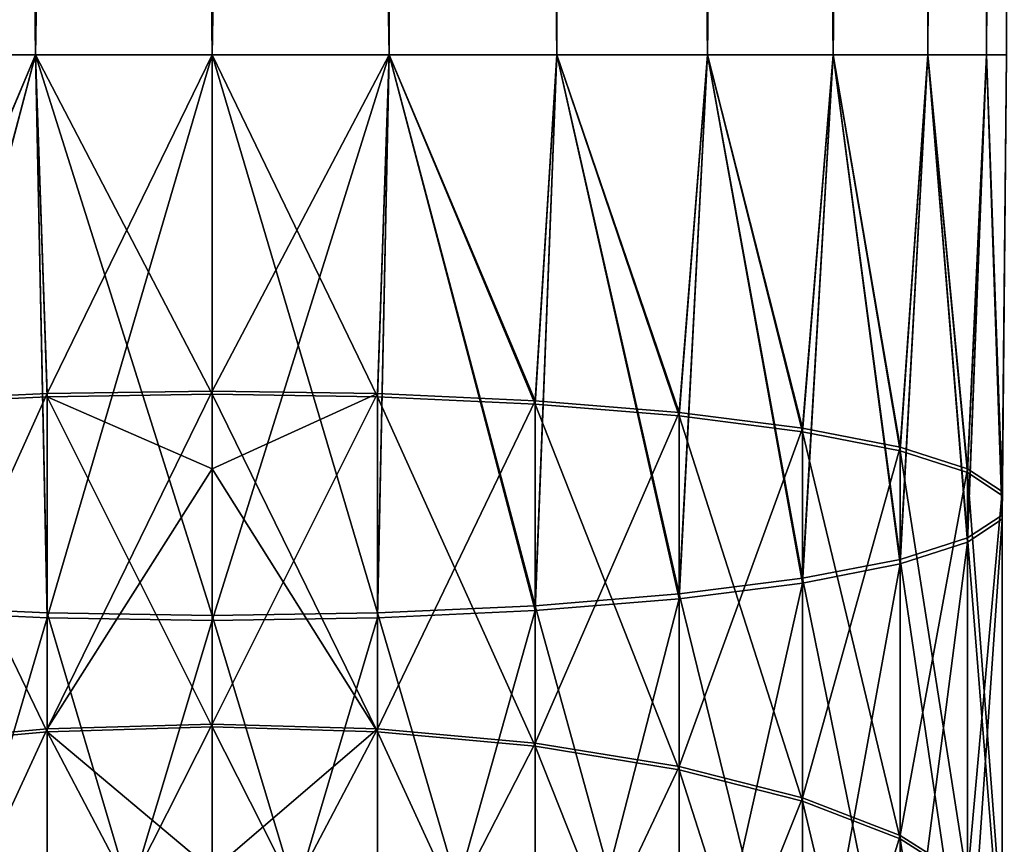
# Model space of a CAD drawing. Header units: inches. Extents: x -4.64 to 4.64, y -1.42 to 0.49.
# Tile 407 of 608: x 3.8489 to 3.922, y -1.1836 to -1.1224. Entities that reach past the tile are written whole.
import ezdxf

# ---------------------------------------------------------------- set-up
doc = ezdxf.new("R2010")
doc.units = ezdxf.units.IN
doc.header["$LTSCALE"] = 65.185185
doc.header["$MEASUREMENT"] = 0
for name, color, linetype in [('74', 7, 'CONTINUOUS'), ('75', 7, 'CONTINUOUS'), ('76', 7, 'CONTINUOUS'), ('77', 7, 'CONTINUOUS'), ('80', 7, 'CONTINUOUS'), ('81', 7, 'CONTINUOUS'), ('83', 7, 'CONTINUOUS'), ('84', 7, 'CONTINUOUS')]:
    doc.layers.add(name, color=color, linetype=linetype)

msp = doc.modelspace()

# ---------------------------------------------------------------- linework, layer by layer
at = {"layer": '74', "color": 7, "linetype": 'CONTINUOUS', "true_color": 0xa2afbf}
for points in [[(3.876341, -0.243, -8.75448), (3.86321, -0.243, -8.753), (3.876339, -1.125, -8.754479), (3.876341, -0.243, -8.75448)], [(3.876339, -1.125, -8.754479), (3.86321, -0.243, -8.753), (3.86321, -1.125, -8.753), (3.876339, -1.125, -8.754479)], [(3.86321, -0.243, -8.871), (3.876341, -0.243, -8.86952), (3.86321, -1.125, -8.871), (3.86321, -0.243, -8.871)], [(3.86321, -1.125, -8.871), (3.876341, -0.243, -8.86952), (3.876339, -1.125, -8.869521), (3.86321, -1.125, -8.871)], [(3.876339, -1.125, -8.869521), (3.876341, -0.243, -8.86952), (3.888809, -1.125, -8.865157), (3.876339, -1.125, -8.869521)], [(3.888809, -1.125, -8.758843), (3.876341, -0.243, -8.75448), (3.876339, -1.125, -8.754479), (3.888809, -1.125, -8.758843)], [(3.876341, -0.243, -8.86952), (3.888811, -0.243, -8.865156), (3.888809, -1.125, -8.865157), (3.876341, -0.243, -8.86952)], [(3.888811, -0.243, -8.758844), (3.876341, -0.243, -8.75448), (3.888809, -1.125, -8.758843), (3.888811, -0.243, -8.758844)], [(3.888809, -1.125, -8.865157), (3.888811, -0.243, -8.865156), (3.899996, -1.125, -8.858128), (3.888809, -1.125, -8.865157)], [(3.899996, -1.125, -8.765872), (3.888811, -0.243, -8.758844), (3.888809, -1.125, -8.758843), (3.899996, -1.125, -8.765872)], [(3.888811, -0.243, -8.865156), (3.899998, -0.243, -8.858127), (3.899996, -1.125, -8.858128), (3.888811, -0.243, -8.865156)], [(3.899998, -0.243, -8.765873), (3.888811, -0.243, -8.758844), (3.899996, -1.125, -8.765872), (3.899998, -0.243, -8.765873)], [(3.899998, -0.243, -8.858127), (3.909337, -0.243, -8.848787), (3.899996, -1.125, -8.858128), (3.899998, -0.243, -8.858127)], [(3.899996, -1.125, -8.858128), (3.909337, -0.243, -8.848787), (3.909338, -1.125, -8.848786), (3.899996, -1.125, -8.858128)], [(3.909338, -1.125, -8.775214), (3.899998, -0.243, -8.765873), (3.899996, -1.125, -8.765872), (3.909338, -1.125, -8.775214)], [(3.909337, -0.243, -8.775213), (3.899998, -0.243, -8.765873), (3.909338, -1.125, -8.775214), (3.909337, -0.243, -8.775213)], [(3.909337, -0.243, -8.848787), (3.916365, -0.243, -8.837603), (3.909338, -1.125, -8.848786), (3.909337, -0.243, -8.848787)], [(3.916365, -0.243, -8.786397), (3.909337, -0.243, -8.775213), (3.909338, -1.125, -8.775214), (3.916365, -0.243, -8.786397)], [(3.909338, -1.125, -8.848786), (3.916365, -0.243, -8.837603), (3.916367, -1.125, -8.837599), (3.909338, -1.125, -8.848786)], [(3.916367, -1.125, -8.786401), (3.916365, -0.243, -8.786397), (3.909338, -1.125, -8.775214), (3.916367, -1.125, -8.786401)], [(3.916365, -0.243, -8.837603), (3.92073, -0.243, -8.825132), (3.916367, -1.125, -8.837599), (3.916365, -0.243, -8.837603)], [(3.92073, -0.243, -8.798868), (3.916365, -0.243, -8.786397), (3.916367, -1.125, -8.786401), (3.92073, -0.243, -8.798868)], [(3.916367, -1.125, -8.837599), (3.92073, -0.243, -8.825132), (3.920731, -1.125, -8.825129), (3.916367, -1.125, -8.837599)], [(3.920731, -1.125, -8.798871), (3.92073, -0.243, -8.798868), (3.916367, -1.125, -8.786401), (3.920731, -1.125, -8.798871)], [(3.92073, -0.243, -8.825132), (3.92221, -0.243, -8.812), (3.920731, -1.125, -8.825129), (3.92073, -0.243, -8.825132)], [(3.92221, -0.243, -8.812), (3.92073, -0.243, -8.798868), (3.92221, -1.125, -8.812), (3.92221, -0.243, -8.812)], [(3.92221, -1.125, -8.812), (3.92073, -0.243, -8.798868), (3.920731, -1.125, -8.798871), (3.92221, -1.125, -8.812)], [(3.920731, -1.125, -8.825129), (3.92221, -0.243, -8.812), (3.92221, -1.125, -8.812), (3.920731, -1.125, -8.825129)]]:
    msp.add_3dface(points, dxfattribs=at)
at = {"layer": '75', "color": 7, "linetype": 'CONTINUOUS', "true_color": 0xa2afbf}
for points in [[(3.850079, -0.243, -8.75448), (3.837609, -0.243, -8.758844), (3.837611, -1.125, -8.758843), (3.850079, -0.243, -8.75448)], [(3.837609, -0.243, -8.865156), (3.850079, -0.243, -8.86952), (3.837611, -1.125, -8.865157), (3.837609, -0.243, -8.865156)], [(3.850081, -1.125, -8.754479), (3.850079, -0.243, -8.75448), (3.837611, -1.125, -8.758843), (3.850081, -1.125, -8.754479)], [(3.837611, -1.125, -8.865157), (3.850079, -0.243, -8.86952), (3.850081, -1.125, -8.869521), (3.837611, -1.125, -8.865157)], [(3.86321, -0.243, -8.753), (3.850079, -0.243, -8.75448), (3.86321, -1.125, -8.753), (3.86321, -0.243, -8.753)], [(3.86321, -1.125, -8.753), (3.850079, -0.243, -8.75448), (3.850081, -1.125, -8.754479), (3.86321, -1.125, -8.753)], [(3.850079, -0.243, -8.86952), (3.86321, -0.243, -8.871), (3.850081, -1.125, -8.869521), (3.850079, -0.243, -8.86952)], [(3.86321, -0.243, -8.871), (3.86321, -1.125, -8.871), (3.850081, -1.125, -8.869521), (3.86321, -0.243, -8.871)]]:
    msp.add_3dface(points, dxfattribs=at)
at = {"layer": '76', "color": 7, "linetype": 'CONTINUOUS', "true_color": 0xa2afbf}
for points in [[(3.86321, -1.125, -8.871), (3.876339, -1.125, -8.869521), (3.86321, -1.166983, -8.867997), (3.86321, -1.125, -8.871)], [(3.86321, -1.166983, -8.867997), (3.876339, -1.125, -8.869521), (3.875477, -1.166799, -8.866721), (3.86321, -1.166983, -8.867997)], [(3.876339, -1.125, -8.754479), (3.86321, -1.125, -8.753), (3.875477, -1.150373, -8.752475), (3.876339, -1.125, -8.754479)], [(3.875477, -1.150373, -8.752475), (3.86321, -1.125, -8.753), (3.86321, -1.15019, -8.751198), (3.875477, -1.150373, -8.752475)], [(3.875477, -1.166799, -8.866721), (3.876339, -1.125, -8.869521), (3.887207, -1.166257, -8.862948), (3.875477, -1.166799, -8.866721)], [(3.887207, -1.150916, -8.756247), (3.876339, -1.125, -8.754479), (3.875477, -1.150373, -8.752475), (3.887207, -1.150916, -8.756247)], [(3.876339, -1.125, -8.869521), (3.888809, -1.125, -8.865157), (3.887207, -1.166257, -8.862948), (3.876339, -1.125, -8.869521)], [(3.888809, -1.125, -8.758843), (3.876339, -1.125, -8.754479), (3.887207, -1.150916, -8.756247), (3.888809, -1.125, -8.758843)], [(3.887207, -1.166257, -8.862948), (3.888809, -1.125, -8.865157), (3.897889, -1.165379, -8.856844), (3.887207, -1.166257, -8.862948)], [(3.897889, -1.151793, -8.762352), (3.888809, -1.125, -8.758843), (3.887207, -1.150916, -8.756247), (3.897889, -1.151793, -8.762352)], [(3.888809, -1.125, -8.865157), (3.899996, -1.125, -8.858128), (3.897889, -1.165379, -8.856844), (3.888809, -1.125, -8.865157)], [(3.899996, -1.125, -8.765872), (3.888809, -1.125, -8.758843), (3.897889, -1.151793, -8.762352), (3.899996, -1.125, -8.765872)], [(3.897889, -1.165379, -8.856844), (3.899996, -1.125, -8.858128), (3.907056, -1.164205, -8.848675), (3.897889, -1.165379, -8.856844)], [(3.907056, -1.152968, -8.770521), (3.899996, -1.125, -8.765872), (3.897889, -1.151793, -8.762352), (3.907056, -1.152968, -8.770521)], [(3.899996, -1.125, -8.858128), (3.909338, -1.125, -8.848786), (3.907056, -1.164205, -8.848675), (3.899996, -1.125, -8.858128)], [(3.909338, -1.125, -8.775214), (3.899996, -1.125, -8.765872), (3.907056, -1.152968, -8.770521), (3.909338, -1.125, -8.775214)], [(3.907056, -1.164205, -8.848675), (3.909338, -1.125, -8.848786), (3.914305, -1.162785, -8.838798), (3.907056, -1.164205, -8.848675)], [(3.914305, -1.154388, -8.780398), (3.909338, -1.125, -8.775214), (3.907056, -1.152968, -8.770521), (3.914305, -1.154388, -8.780398)], [(3.909338, -1.125, -8.848786), (3.916367, -1.125, -8.837599), (3.914305, -1.162785, -8.838798), (3.909338, -1.125, -8.848786)], [(3.916367, -1.125, -8.786401), (3.909338, -1.125, -8.775214), (3.914305, -1.154388, -8.780398), (3.916367, -1.125, -8.786401)], [(3.914305, -1.162785, -8.838798), (3.916367, -1.125, -8.837599), (3.919322, -1.161181, -8.827644), (3.914305, -1.162785, -8.838798)], [(3.919322, -1.155992, -8.791551), (3.916367, -1.125, -8.786401), (3.914305, -1.154388, -8.780398), (3.919322, -1.155992, -8.791551)], [(3.916367, -1.125, -8.837599), (3.920731, -1.125, -8.825129), (3.919322, -1.161181, -8.827644), (3.916367, -1.125, -8.837599)], [(3.920731, -1.125, -8.798871), (3.916367, -1.125, -8.786401), (3.919322, -1.155992, -8.791551), (3.920731, -1.125, -8.798871)], [(3.919322, -1.161181, -8.827644), (3.920731, -1.125, -8.825129), (3.921887, -1.159464, -8.815702), (3.919322, -1.161181, -8.827644)], [(3.921887, -1.157709, -8.803493), (3.920731, -1.125, -8.798871), (3.919322, -1.155992, -8.791551), (3.921887, -1.157709, -8.803493)], [(3.920731, -1.125, -8.825129), (3.92221, -1.125, -8.812), (3.921887, -1.159464, -8.815702), (3.920731, -1.125, -8.825129)], [(3.92221, -1.125, -8.812), (3.920731, -1.125, -8.798871), (3.921887, -1.157709, -8.803493), (3.92221, -1.125, -8.812)], [(3.921887, -1.159464, -8.815702), (3.92221, -1.125, -8.812), (3.921887, -1.157709, -8.803493), (3.921887, -1.159464, -8.815702)], [(3.875477, -1.150373, -8.752475), (3.86321, -1.15019, -8.751198), (3.875477, -1.175254, -8.74706), (3.875477, -1.150373, -8.752475)], [(3.875477, -1.175254, -8.74706), (3.86321, -1.15019, -8.751198), (3.86321, -1.155736, -8.750311), (3.875477, -1.175254, -8.74706)], [(3.887207, -1.150916, -8.756247), (3.875477, -1.150373, -8.752475), (3.887207, -1.176329, -8.750717), (3.887207, -1.150916, -8.756247)], [(3.887207, -1.176329, -8.750717), (3.875477, -1.150373, -8.752475), (3.875477, -1.175254, -8.74706), (3.887207, -1.176329, -8.750717)], [(3.897889, -1.151793, -8.762352), (3.887207, -1.150916, -8.756247), (3.897889, -1.178067, -8.756634), (3.897889, -1.151793, -8.762352)], [(3.897889, -1.178067, -8.756634), (3.887207, -1.150916, -8.756247), (3.887207, -1.176329, -8.750717), (3.897889, -1.178067, -8.756634)], [(3.907056, -1.152968, -8.770521), (3.897889, -1.151793, -8.762352), (3.907056, -1.180393, -8.764553), (3.907056, -1.152968, -8.770521)], [(3.907056, -1.180393, -8.764553), (3.897889, -1.151793, -8.762352), (3.897889, -1.178067, -8.756634), (3.907056, -1.180393, -8.764553)], [(3.914305, -1.154388, -8.780398), (3.907056, -1.152968, -8.770521), (3.914305, -1.183206, -8.774127), (3.914305, -1.154388, -8.780398)], [(3.914305, -1.183206, -8.774127), (3.907056, -1.152968, -8.770521), (3.907056, -1.180393, -8.764553), (3.914305, -1.183206, -8.774127)], [(3.919322, -1.155992, -8.791551), (3.914305, -1.154388, -8.780398), (3.919322, -1.186382, -8.784938), (3.919322, -1.155992, -8.791551)], [(3.919322, -1.186382, -8.784938), (3.914305, -1.154388, -8.780398), (3.914305, -1.183206, -8.774127), (3.919322, -1.186382, -8.784938)], [(3.86321, -1.174891, -8.745823), (3.875477, -1.175254, -8.74706), (3.86321, -1.155736, -8.750311), (3.86321, -1.174891, -8.745823)], [(3.921887, -1.157709, -8.803493), (3.919322, -1.155992, -8.791551), (3.921887, -1.189783, -8.796514), (3.921887, -1.157709, -8.803493)], [(3.921887, -1.189783, -8.796514), (3.919322, -1.155992, -8.791551), (3.919322, -1.186382, -8.784938), (3.921887, -1.189783, -8.796514)], [(3.921887, -1.159464, -8.815702), (3.921887, -1.157709, -8.803493), (3.921887, -1.19326, -8.808348), (3.921887, -1.159464, -8.815702)], [(3.921887, -1.19326, -8.808348), (3.921887, -1.157709, -8.803493), (3.921887, -1.189783, -8.796514), (3.921887, -1.19326, -8.808348)], [(3.919322, -1.161181, -8.827644), (3.921887, -1.159464, -8.815702), (3.919322, -1.19666, -8.819924), (3.919322, -1.161181, -8.827644)], [(3.919322, -1.19666, -8.819924), (3.921887, -1.159464, -8.815702), (3.921887, -1.19326, -8.808348), (3.919322, -1.19666, -8.819924)], [(3.914305, -1.162785, -8.838798), (3.919322, -1.161181, -8.827644), (3.914305, -1.199836, -8.830735), (3.914305, -1.162785, -8.838798)], [(3.914305, -1.199836, -8.830735), (3.919322, -1.161181, -8.827644), (3.919322, -1.19666, -8.819924), (3.914305, -1.199836, -8.830735)], [(3.907056, -1.164205, -8.848675), (3.914305, -1.162785, -8.838798), (3.907056, -1.202649, -8.840309), (3.907056, -1.164205, -8.848675)], [(3.907056, -1.202649, -8.840309), (3.914305, -1.162785, -8.838798), (3.914305, -1.199836, -8.830735), (3.907056, -1.202649, -8.840309)], [(3.897889, -1.165379, -8.856844), (3.907056, -1.164205, -8.848675), (3.897889, -1.204975, -8.848227), (3.897889, -1.165379, -8.856844)], [(3.897889, -1.204975, -8.848227), (3.907056, -1.164205, -8.848675), (3.907056, -1.202649, -8.840309), (3.897889, -1.204975, -8.848227)], [(3.887207, -1.166257, -8.862948), (3.897889, -1.165379, -8.856844), (3.887207, -1.206714, -8.854145), (3.887207, -1.166257, -8.862948)], [(3.887207, -1.206714, -8.854145), (3.897889, -1.165379, -8.856844), (3.897889, -1.204975, -8.848227), (3.887207, -1.206714, -8.854145)], [(3.875477, -1.166799, -8.866721), (3.887207, -1.166257, -8.862948), (3.875477, -1.207788, -8.857802), (3.875477, -1.166799, -8.866721)], [(3.875477, -1.207788, -8.857802), (3.887207, -1.166257, -8.862948), (3.887207, -1.206714, -8.854145), (3.875477, -1.207788, -8.857802)], [(3.86321, -1.166983, -8.867997), (3.875477, -1.166799, -8.866721), (3.86321, -1.208152, -8.859039), (3.86321, -1.166983, -8.867997)], [(3.86321, -1.208152, -8.859039), (3.875477, -1.166799, -8.866721), (3.875477, -1.207788, -8.857802), (3.86321, -1.208152, -8.859039)], [(3.875477, -1.175254, -8.74706), (3.86321, -1.174891, -8.745823), (3.875477, -1.19911, -8.738156), (3.875477, -1.175254, -8.74706)], [(3.875477, -1.19911, -8.738156), (3.86321, -1.174891, -8.745823), (3.86321, -1.185538, -8.742326), (3.875477, -1.19911, -8.738156)], [(3.887207, -1.176329, -8.750717), (3.875477, -1.175254, -8.74706), (3.887207, -1.200695, -8.741623), (3.887207, -1.176329, -8.750717)], [(3.887207, -1.200695, -8.741623), (3.875477, -1.175254, -8.74706), (3.875477, -1.19911, -8.738156), (3.887207, -1.200695, -8.741623)], [(3.897889, -1.178067, -8.756634), (3.887207, -1.176329, -8.750717), (3.897889, -1.203258, -8.747232), (3.897889, -1.178067, -8.756634)], [(3.897889, -1.203258, -8.747232), (3.887207, -1.176329, -8.750717), (3.887207, -1.200695, -8.741623), (3.897889, -1.203258, -8.747232)], [(3.907056, -1.180393, -8.764553), (3.897889, -1.178067, -8.756634), (3.907056, -1.206689, -8.754739), (3.907056, -1.180393, -8.764553)], [(3.907056, -1.206689, -8.754739), (3.897889, -1.178067, -8.756634), (3.897889, -1.203258, -8.747232), (3.907056, -1.206689, -8.754739)], [(3.914305, -1.183206, -8.774127), (3.907056, -1.180393, -8.764553), (3.914305, -1.210837, -8.763814), (3.914305, -1.183206, -8.774127)], [(3.914305, -1.210837, -8.763814), (3.907056, -1.180393, -8.764553), (3.907056, -1.206689, -8.754739), (3.914305, -1.210837, -8.763814)], [(3.919322, -1.186382, -8.784938), (3.914305, -1.183206, -8.774127), (3.919322, -1.215521, -8.774063), (3.919322, -1.186382, -8.784938)], [(3.919322, -1.215521, -8.774063), (3.914305, -1.183206, -8.774127), (3.914305, -1.210837, -8.763814), (3.919322, -1.215521, -8.774063)]]:
    msp.add_3dface(points, dxfattribs=at)
at = {"layer": '77', "color": 7, "linetype": 'CONTINUOUS', "true_color": 0xa2afbf}
for points in [[(3.850081, -1.125, -8.754479), (3.837611, -1.125, -8.758843), (3.839213, -1.150916, -8.756247), (3.850081, -1.125, -8.754479)], [(3.837611, -1.125, -8.865157), (3.850081, -1.125, -8.869521), (3.839213, -1.166257, -8.862948), (3.837611, -1.125, -8.865157)], [(3.850943, -1.150373, -8.752475), (3.850081, -1.125, -8.754479), (3.839213, -1.150916, -8.756247), (3.850943, -1.150373, -8.752475)], [(3.839213, -1.166257, -8.862948), (3.850081, -1.125, -8.869521), (3.850943, -1.166799, -8.866721), (3.839213, -1.166257, -8.862948)], [(3.850081, -1.125, -8.869521), (3.86321, -1.125, -8.871), (3.850943, -1.166799, -8.866721), (3.850081, -1.125, -8.869521)], [(3.86321, -1.125, -8.753), (3.850081, -1.125, -8.754479), (3.86321, -1.15019, -8.751198), (3.86321, -1.125, -8.753)], [(3.86321, -1.15019, -8.751198), (3.850081, -1.125, -8.754479), (3.850943, -1.150373, -8.752475), (3.86321, -1.15019, -8.751198)], [(3.86321, -1.125, -8.871), (3.86321, -1.166983, -8.867997), (3.850943, -1.166799, -8.866721), (3.86321, -1.125, -8.871)], [(3.850943, -1.150373, -8.752475), (3.839213, -1.150916, -8.756247), (3.850943, -1.175254, -8.74706), (3.850943, -1.150373, -8.752475)], [(3.86321, -1.155736, -8.750311), (3.86321, -1.15019, -8.751198), (3.850943, -1.150373, -8.752475), (3.86321, -1.155736, -8.750311)], [(3.86321, -1.174891, -8.745823), (3.86321, -1.155736, -8.750311), (3.850943, -1.150373, -8.752475), (3.86321, -1.174891, -8.745823)], [(3.86321, -1.174891, -8.745823), (3.850943, -1.150373, -8.752475), (3.850943, -1.175254, -8.74706), (3.86321, -1.174891, -8.745823)], [(3.850943, -1.175254, -8.74706), (3.839213, -1.150916, -8.756247), (3.839213, -1.176329, -8.750717), (3.850943, -1.175254, -8.74706)], [(3.839213, -1.166257, -8.862948), (3.850943, -1.166799, -8.866721), (3.839213, -1.206714, -8.854145), (3.839213, -1.166257, -8.862948)], [(3.839213, -1.206714, -8.854145), (3.850943, -1.166799, -8.866721), (3.850943, -1.207788, -8.857802), (3.839213, -1.206714, -8.854145)], [(3.850943, -1.166799, -8.866721), (3.86321, -1.166983, -8.867997), (3.850943, -1.207788, -8.857802), (3.850943, -1.166799, -8.866721)], [(3.86321, -1.166983, -8.867997), (3.86321, -1.208152, -8.859039), (3.850943, -1.207788, -8.857802), (3.86321, -1.166983, -8.867997)], [(3.850943, -1.175254, -8.74706), (3.839213, -1.176329, -8.750717), (3.850943, -1.19911, -8.738156), (3.850943, -1.175254, -8.74706)], [(3.86321, -1.185538, -8.742326), (3.86321, -1.174891, -8.745823), (3.850943, -1.175254, -8.74706), (3.86321, -1.185538, -8.742326)], [(3.86321, -1.198574, -8.736984), (3.86321, -1.185538, -8.742326), (3.850943, -1.175254, -8.74706), (3.86321, -1.198574, -8.736984)], [(3.86321, -1.198574, -8.736984), (3.850943, -1.175254, -8.74706), (3.850943, -1.19911, -8.738156), (3.86321, -1.198574, -8.736984)], [(3.850943, -1.19911, -8.738156), (3.839213, -1.176329, -8.750717), (3.839213, -1.200695, -8.741623), (3.850943, -1.19911, -8.738156)]]:
    msp.add_3dface(points, dxfattribs=at)
at = {"layer": '80', "color": 7, "linetype": 'CONTINUOUS', "true_color": 0xa2afbf}
for points in [[(3.86321, -1.166608, 8.869051), (3.875477, -1.166426, 8.867775), (3.86321, -1.125, 8.872), (3.86321, -1.166608, 8.869051)], [(3.86321, -1.125, 8.872), (3.875477, -1.166426, 8.867775), (3.876339, -1.125, 8.870521), (3.86321, -1.125, 8.872)], [(3.875477, -1.150146, 8.753507), (3.86321, -1.149965, 8.752231), (3.876339, -1.125, 8.755479), (3.875477, -1.150146, 8.753507)], [(3.876339, -1.125, 8.755479), (3.86321, -1.149965, 8.752231), (3.86321, -1.125, 8.754), (3.876339, -1.125, 8.755479)], [(3.875477, -1.166426, 8.867775), (3.887207, -1.165888, 8.864001), (3.876339, -1.125, 8.870521), (3.875477, -1.166426, 8.867775)], [(3.887207, -1.150684, 8.75728), (3.875477, -1.150146, 8.753507), (3.876339, -1.125, 8.755479), (3.887207, -1.150684, 8.75728)], [(3.876339, -1.125, 8.870521), (3.887207, -1.165888, 8.864001), (3.888809, -1.125, 8.866157), (3.876339, -1.125, 8.870521)], [(3.888809, -1.125, 8.759843), (3.887207, -1.150684, 8.75728), (3.876339, -1.125, 8.755479), (3.888809, -1.125, 8.759843)], [(3.887207, -1.165888, 8.864001), (3.897889, -1.165018, 8.857896), (3.888809, -1.125, 8.866157), (3.887207, -1.165888, 8.864001)], [(3.897889, -1.151554, 8.763386), (3.887207, -1.150684, 8.75728), (3.888809, -1.125, 8.759843), (3.897889, -1.151554, 8.763386)], [(3.888809, -1.125, 8.866157), (3.897889, -1.165018, 8.857896), (3.899996, -1.125, 8.859128), (3.888809, -1.125, 8.866157)], [(3.899996, -1.125, 8.766872), (3.897889, -1.151554, 8.763386), (3.888809, -1.125, 8.759843), (3.899996, -1.125, 8.766872)], [(3.897889, -1.165018, 8.857896), (3.907056, -1.163854, 8.849725), (3.899996, -1.125, 8.859128), (3.897889, -1.165018, 8.857896)], [(3.907056, -1.152718, 8.771557), (3.897889, -1.151554, 8.763386), (3.899996, -1.125, 8.766872), (3.907056, -1.152718, 8.771557)], [(3.899996, -1.125, 8.859128), (3.907056, -1.163854, 8.849725), (3.909338, -1.125, 8.849786), (3.899996, -1.125, 8.859128)], [(3.909338, -1.125, 8.776214), (3.907056, -1.152718, 8.771557), (3.899996, -1.125, 8.766872), (3.909338, -1.125, 8.776214)], [(3.907056, -1.163854, 8.849725), (3.914305, -1.162447, 8.839846), (3.909338, -1.125, 8.849786), (3.907056, -1.163854, 8.849725)], [(3.914305, -1.154125, 8.781436), (3.907056, -1.152718, 8.771557), (3.909338, -1.125, 8.776214), (3.914305, -1.154125, 8.781436)], [(3.909338, -1.125, 8.849786), (3.914305, -1.162447, 8.839846), (3.916367, -1.125, 8.838599), (3.909338, -1.125, 8.849786)], [(3.916367, -1.125, 8.787401), (3.914305, -1.154125, 8.781436), (3.909338, -1.125, 8.776214), (3.916367, -1.125, 8.787401)], [(3.914305, -1.162447, 8.839846), (3.919322, -1.160858, 8.828691), (3.916367, -1.125, 8.838599), (3.914305, -1.162447, 8.839846)], [(3.919322, -1.155715, 8.792591), (3.914305, -1.154125, 8.781436), (3.916367, -1.125, 8.787401), (3.919322, -1.155715, 8.792591)], [(3.916367, -1.125, 8.838599), (3.919322, -1.160858, 8.828691), (3.920731, -1.125, 8.826129), (3.916367, -1.125, 8.838599)], [(3.920731, -1.125, 8.799871), (3.919322, -1.155715, 8.792591), (3.916367, -1.125, 8.787401), (3.920731, -1.125, 8.799871)], [(3.919322, -1.160858, 8.828691), (3.921887, -1.159156, 8.816746), (3.920731, -1.125, 8.826129), (3.919322, -1.160858, 8.828691)], [(3.921887, -1.157416, 8.804535), (3.919322, -1.155715, 8.792591), (3.920731, -1.125, 8.799871), (3.921887, -1.157416, 8.804535)], [(3.920731, -1.125, 8.826129), (3.921887, -1.159156, 8.816746), (3.92221, -1.125, 8.813), (3.920731, -1.125, 8.826129)], [(3.92221, -1.125, 8.813), (3.921887, -1.157416, 8.804535), (3.920731, -1.125, 8.799871), (3.92221, -1.125, 8.813)], [(3.921887, -1.159156, 8.816746), (3.921887, -1.157416, 8.804535), (3.92221, -1.125, 8.813), (3.921887, -1.159156, 8.816746)], [(3.86321, -1.149965, 8.752231), (3.875477, -1.150146, 8.753507), (3.86321, -1.155736, 8.751311), (3.86321, -1.149965, 8.752231)], [(3.875477, -1.175034, 8.748125), (3.86321, -1.174673, 8.746887), (3.875477, -1.150146, 8.753507), (3.875477, -1.175034, 8.748125)], [(3.875477, -1.150146, 8.753507), (3.86321, -1.174673, 8.746887), (3.86321, -1.155736, 8.751311), (3.875477, -1.150146, 8.753507)], [(3.887207, -1.150684, 8.75728), (3.875477, -1.175034, 8.748125), (3.875477, -1.150146, 8.753507), (3.887207, -1.150684, 8.75728)], [(3.887207, -1.176104, 8.751783), (3.875477, -1.175034, 8.748125), (3.887207, -1.150684, 8.75728), (3.887207, -1.176104, 8.751783)], [(3.897889, -1.151554, 8.763386), (3.887207, -1.176104, 8.751783), (3.887207, -1.150684, 8.75728), (3.897889, -1.151554, 8.763386)], [(3.897889, -1.177835, 8.757702), (3.887207, -1.176104, 8.751783), (3.897889, -1.151554, 8.763386), (3.897889, -1.177835, 8.757702)], [(3.907056, -1.152718, 8.771557), (3.897889, -1.177835, 8.757702), (3.897889, -1.151554, 8.763386), (3.907056, -1.152718, 8.771557)], [(3.907056, -1.180151, 8.765624), (3.897889, -1.177835, 8.757702), (3.907056, -1.152718, 8.771557), (3.907056, -1.180151, 8.765624)], [(3.914305, -1.154125, 8.781436), (3.907056, -1.180151, 8.765624), (3.907056, -1.152718, 8.771557), (3.914305, -1.154125, 8.781436)], [(3.914305, -1.182951, 8.775202), (3.907056, -1.180151, 8.765624), (3.914305, -1.154125, 8.781436), (3.914305, -1.182951, 8.775202)], [(3.919322, -1.155715, 8.792591), (3.914305, -1.182951, 8.775202), (3.914305, -1.154125, 8.781436), (3.919322, -1.155715, 8.792591)], [(3.919322, -1.186114, 8.786017), (3.914305, -1.182951, 8.775202), (3.919322, -1.155715, 8.792591), (3.919322, -1.186114, 8.786017)], [(3.921887, -1.157416, 8.804535), (3.919322, -1.186114, 8.786017), (3.919322, -1.155715, 8.792591), (3.921887, -1.157416, 8.804535)], [(3.921887, -1.189499, 8.797597), (3.919322, -1.186114, 8.786017), (3.921887, -1.157416, 8.804535), (3.921887, -1.189499, 8.797597)], [(3.921887, -1.159156, 8.816746), (3.921887, -1.189499, 8.797597), (3.921887, -1.157416, 8.804535), (3.921887, -1.159156, 8.816746)], [(3.919322, -1.160858, 8.828691), (3.921887, -1.192961, 8.809435), (3.921887, -1.159156, 8.816746), (3.919322, -1.160858, 8.828691)], [(3.921887, -1.192961, 8.809435), (3.921887, -1.189499, 8.797597), (3.921887, -1.159156, 8.816746), (3.921887, -1.192961, 8.809435)], [(3.914305, -1.162447, 8.839846), (3.919322, -1.196347, 8.821015), (3.919322, -1.160858, 8.828691), (3.914305, -1.162447, 8.839846)], [(3.919322, -1.196347, 8.821015), (3.921887, -1.192961, 8.809435), (3.919322, -1.160858, 8.828691), (3.919322, -1.196347, 8.821015)], [(3.907056, -1.163854, 8.849725), (3.914305, -1.199509, 8.831831), (3.914305, -1.162447, 8.839846), (3.907056, -1.163854, 8.849725)], [(3.914305, -1.199509, 8.831831), (3.919322, -1.196347, 8.821015), (3.914305, -1.162447, 8.839846), (3.914305, -1.199509, 8.831831)], [(3.897889, -1.165018, 8.857896), (3.907056, -1.202309, 8.841408), (3.907056, -1.163854, 8.849725), (3.897889, -1.165018, 8.857896)], [(3.907056, -1.202309, 8.841408), (3.914305, -1.199509, 8.831831), (3.907056, -1.163854, 8.849725), (3.907056, -1.202309, 8.841408)], [(3.887207, -1.165888, 8.864001), (3.897889, -1.204625, 8.84933), (3.897889, -1.165018, 8.857896), (3.887207, -1.165888, 8.864001)], [(3.897889, -1.204625, 8.84933), (3.907056, -1.202309, 8.841408), (3.897889, -1.165018, 8.857896), (3.897889, -1.204625, 8.84933)], [(3.875477, -1.166426, 8.867775), (3.887207, -1.206356, 8.855249), (3.887207, -1.165888, 8.864001), (3.875477, -1.166426, 8.867775)], [(3.887207, -1.206356, 8.855249), (3.897889, -1.204625, 8.84933), (3.887207, -1.165888, 8.864001), (3.887207, -1.206356, 8.855249)], [(3.86321, -1.166608, 8.869051), (3.875477, -1.207426, 8.858908), (3.875477, -1.166426, 8.867775), (3.86321, -1.166608, 8.869051)], [(3.86321, -1.207788, 8.860145), (3.875477, -1.207426, 8.858908), (3.86321, -1.166608, 8.869051), (3.86321, -1.207788, 8.860145)], [(3.875477, -1.207426, 8.858908), (3.887207, -1.206356, 8.855249), (3.875477, -1.166426, 8.867775), (3.875477, -1.207426, 8.858908)], [(3.86321, -1.174673, 8.746887), (3.875477, -1.175034, 8.748125), (3.86321, -1.185538, 8.743326), (3.86321, -1.174673, 8.746887)], [(3.875477, -1.198902, 8.739252), (3.86321, -1.198367, 8.738078), (3.875477, -1.175034, 8.748125), (3.875477, -1.198902, 8.739252)], [(3.875477, -1.175034, 8.748125), (3.86321, -1.198367, 8.738078), (3.86321, -1.185538, 8.743326), (3.875477, -1.175034, 8.748125)], [(3.887207, -1.176104, 8.751783), (3.875477, -1.198902, 8.739252), (3.875477, -1.175034, 8.748125), (3.887207, -1.176104, 8.751783)], [(3.887207, -1.200482, 8.74272), (3.875477, -1.198902, 8.739252), (3.887207, -1.176104, 8.751783), (3.887207, -1.200482, 8.74272)], [(3.897889, -1.177835, 8.757702), (3.887207, -1.200482, 8.74272), (3.887207, -1.176104, 8.751783), (3.897889, -1.177835, 8.757702)], [(3.897889, -1.203038, 8.748333), (3.887207, -1.200482, 8.74272), (3.897889, -1.177835, 8.757702), (3.897889, -1.203038, 8.748333)], [(3.907056, -1.180151, 8.765624), (3.897889, -1.203038, 8.748333), (3.897889, -1.177835, 8.757702), (3.907056, -1.180151, 8.765624)], [(3.907056, -1.206459, 8.755844), (3.897889, -1.203038, 8.748333), (3.907056, -1.180151, 8.765624), (3.907056, -1.206459, 8.755844)], [(3.914305, -1.182951, 8.775202), (3.907056, -1.206459, 8.755844), (3.907056, -1.180151, 8.765624), (3.914305, -1.182951, 8.775202)], [(3.914305, -1.210595, 8.764925), (3.907056, -1.206459, 8.755844), (3.914305, -1.182951, 8.775202), (3.914305, -1.210595, 8.764925)], [(3.919322, -1.186114, 8.786017), (3.914305, -1.210595, 8.764925), (3.914305, -1.182951, 8.775202), (3.919322, -1.186114, 8.786017)]]:
    msp.add_3dface(points, dxfattribs=at)
at = {"layer": '81', "color": 7, "linetype": 'CONTINUOUS', "true_color": 0xa2afbf}
for points in [[(3.850081, -1.125, 8.755479), (3.839213, -1.150684, 8.75728), (3.837611, -1.125, 8.759843), (3.850081, -1.125, 8.755479)], [(3.837611, -1.125, 8.866157), (3.839213, -1.165888, 8.864001), (3.850081, -1.125, 8.870521), (3.837611, -1.125, 8.866157)], [(3.850943, -1.150146, 8.753507), (3.839213, -1.150684, 8.75728), (3.850081, -1.125, 8.755479), (3.850943, -1.150146, 8.753507)], [(3.839213, -1.165888, 8.864001), (3.850943, -1.166426, 8.867775), (3.850081, -1.125, 8.870521), (3.839213, -1.165888, 8.864001)], [(3.86321, -1.166608, 8.869051), (3.86321, -1.125, 8.872), (3.850081, -1.125, 8.870521), (3.86321, -1.166608, 8.869051)], [(3.850943, -1.166426, 8.867775), (3.86321, -1.166608, 8.869051), (3.850081, -1.125, 8.870521), (3.850943, -1.166426, 8.867775)], [(3.86321, -1.125, 8.754), (3.850943, -1.150146, 8.753507), (3.850081, -1.125, 8.755479), (3.86321, -1.125, 8.754)], [(3.86321, -1.125, 8.754), (3.86321, -1.149965, 8.752231), (3.850943, -1.150146, 8.753507), (3.86321, -1.125, 8.754)], [(3.850943, -1.175034, 8.748125), (3.839213, -1.176104, 8.751783), (3.850943, -1.150146, 8.753507), (3.850943, -1.175034, 8.748125)], [(3.850943, -1.150146, 8.753507), (3.839213, -1.176104, 8.751783), (3.839213, -1.150684, 8.75728), (3.850943, -1.150146, 8.753507)], [(3.86321, -1.149965, 8.752231), (3.86321, -1.155736, 8.751311), (3.850943, -1.175034, 8.748125), (3.86321, -1.149965, 8.752231)], [(3.86321, -1.149965, 8.752231), (3.850943, -1.175034, 8.748125), (3.850943, -1.150146, 8.753507), (3.86321, -1.149965, 8.752231)], [(3.86321, -1.155736, 8.751311), (3.86321, -1.174673, 8.746887), (3.850943, -1.175034, 8.748125), (3.86321, -1.155736, 8.751311)], [(3.839213, -1.206356, 8.855249), (3.850943, -1.207426, 8.858908), (3.839213, -1.165888, 8.864001), (3.839213, -1.206356, 8.855249)], [(3.839213, -1.165888, 8.864001), (3.850943, -1.207426, 8.858908), (3.850943, -1.166426, 8.867775), (3.839213, -1.165888, 8.864001)], [(3.86321, -1.207788, 8.860145), (3.86321, -1.166608, 8.869051), (3.850943, -1.166426, 8.867775), (3.86321, -1.207788, 8.860145)], [(3.850943, -1.207426, 8.858908), (3.86321, -1.207788, 8.860145), (3.850943, -1.166426, 8.867775), (3.850943, -1.207426, 8.858908)], [(3.86321, -1.174673, 8.746887), (3.86321, -1.185538, 8.743326), (3.850943, -1.198902, 8.739252), (3.86321, -1.174673, 8.746887)], [(3.86321, -1.174673, 8.746887), (3.850943, -1.198902, 8.739252), (3.850943, -1.175034, 8.748125), (3.86321, -1.174673, 8.746887)], [(3.850943, -1.198902, 8.739252), (3.839213, -1.200482, 8.74272), (3.850943, -1.175034, 8.748125), (3.850943, -1.198902, 8.739252)], [(3.850943, -1.175034, 8.748125), (3.839213, -1.200482, 8.74272), (3.839213, -1.176104, 8.751783), (3.850943, -1.175034, 8.748125)]]:
    msp.add_3dface(points, dxfattribs=at)
at = {"layer": '83', "color": 7, "linetype": 'CONTINUOUS', "true_color": 0xa2afbf}
for points in [[(3.86321, -1.125, 8.872), (3.876339, -1.125, 8.870521), (3.86321, -0.243, 8.872), (3.86321, -1.125, 8.872)], [(3.876339, -1.125, 8.870521), (3.876341, -0.243, 8.87052), (3.86321, -0.243, 8.872), (3.876339, -1.125, 8.870521)], [(3.876339, -1.125, 8.755479), (3.86321, -1.125, 8.754), (3.876341, -0.243, 8.75548), (3.876339, -1.125, 8.755479)], [(3.86321, -1.125, 8.754), (3.86321, -0.243, 8.754), (3.876341, -0.243, 8.75548), (3.86321, -1.125, 8.754)], [(3.876339, -1.125, 8.870521), (3.888809, -1.125, 8.866157), (3.876341, -0.243, 8.87052), (3.876339, -1.125, 8.870521)], [(3.888809, -1.125, 8.759843), (3.876339, -1.125, 8.755479), (3.876341, -0.243, 8.75548), (3.888809, -1.125, 8.759843)], [(3.888809, -1.125, 8.866157), (3.888811, -0.243, 8.866156), (3.876341, -0.243, 8.87052), (3.888809, -1.125, 8.866157)], [(3.888809, -1.125, 8.759843), (3.876341, -0.243, 8.75548), (3.888811, -0.243, 8.759844), (3.888809, -1.125, 8.759843)], [(3.888809, -1.125, 8.866157), (3.899996, -1.125, 8.859128), (3.888811, -0.243, 8.866156), (3.888809, -1.125, 8.866157)], [(3.899996, -1.125, 8.766872), (3.888809, -1.125, 8.759843), (3.888811, -0.243, 8.759844), (3.899996, -1.125, 8.766872)], [(3.899996, -1.125, 8.859128), (3.899998, -0.243, 8.859127), (3.888811, -0.243, 8.866156), (3.899996, -1.125, 8.859128)], [(3.899996, -1.125, 8.766872), (3.888811, -0.243, 8.759844), (3.899998, -0.243, 8.766873), (3.899996, -1.125, 8.766872)], [(3.899996, -1.125, 8.859128), (3.909338, -1.125, 8.849786), (3.899998, -0.243, 8.859127), (3.899996, -1.125, 8.859128)], [(3.909338, -1.125, 8.776214), (3.899996, -1.125, 8.766872), (3.909337, -0.243, 8.776213), (3.909338, -1.125, 8.776214)], [(3.899996, -1.125, 8.766872), (3.899998, -0.243, 8.766873), (3.909337, -0.243, 8.776213), (3.899996, -1.125, 8.766872)], [(3.909338, -1.125, 8.849786), (3.909337, -0.243, 8.849787), (3.899998, -0.243, 8.859127), (3.909338, -1.125, 8.849786)], [(3.909338, -1.125, 8.849786), (3.916365, -0.243, 8.838603), (3.909337, -0.243, 8.849787), (3.909338, -1.125, 8.849786)], [(3.909338, -1.125, 8.776214), (3.909337, -0.243, 8.776213), (3.916365, -0.243, 8.787397), (3.909338, -1.125, 8.776214)], [(3.909338, -1.125, 8.849786), (3.916367, -1.125, 8.838599), (3.916365, -0.243, 8.838603), (3.909338, -1.125, 8.849786)], [(3.916367, -1.125, 8.787401), (3.909338, -1.125, 8.776214), (3.916365, -0.243, 8.787397), (3.916367, -1.125, 8.787401)], [(3.916367, -1.125, 8.838599), (3.92073, -0.243, 8.826132), (3.916365, -0.243, 8.838603), (3.916367, -1.125, 8.838599)], [(3.916367, -1.125, 8.787401), (3.916365, -0.243, 8.787397), (3.92073, -0.243, 8.799868), (3.916367, -1.125, 8.787401)], [(3.916367, -1.125, 8.838599), (3.920731, -1.125, 8.826129), (3.92073, -0.243, 8.826132), (3.916367, -1.125, 8.838599)], [(3.920731, -1.125, 8.799871), (3.916367, -1.125, 8.787401), (3.92073, -0.243, 8.799868), (3.920731, -1.125, 8.799871)], [(3.920731, -1.125, 8.826129), (3.92221, -1.125, 8.813), (3.92073, -0.243, 8.826132), (3.920731, -1.125, 8.826129)], [(3.92221, -1.125, 8.813), (3.92221, -0.243, 8.813), (3.92073, -0.243, 8.826132), (3.92221, -1.125, 8.813)], [(3.920731, -1.125, 8.799871), (3.92073, -0.243, 8.799868), (3.92221, -0.243, 8.813), (3.920731, -1.125, 8.799871)], [(3.92221, -1.125, 8.813), (3.920731, -1.125, 8.799871), (3.92221, -0.243, 8.813), (3.92221, -1.125, 8.813)]]:
    msp.add_3dface(points, dxfattribs=at)
at = {"layer": '84', "color": 7, "linetype": 'CONTINUOUS', "true_color": 0xa2afbf}
for points in [[(3.850081, -1.125, 8.755479), (3.837611, -1.125, 8.759843), (3.837711, -0.243, 8.759795), (3.850081, -1.125, 8.755479)], [(3.837611, -1.125, 8.866157), (3.850081, -1.125, 8.870521), (3.837954, -0.243, 8.866321), (3.837611, -1.125, 8.866157)], [(3.850081, -1.125, 8.755479), (3.837711, -0.243, 8.759795), (3.850134, -0.243, 8.755467), (3.850081, -1.125, 8.755479)], [(3.850081, -1.125, 8.870521), (3.850265, -0.243, 8.870562), (3.837954, -0.243, 8.866321), (3.850081, -1.125, 8.870521)], [(3.850081, -1.125, 8.870521), (3.86321, -1.125, 8.872), (3.850265, -0.243, 8.870562), (3.850081, -1.125, 8.870521)], [(3.86321, -1.125, 8.754), (3.850081, -1.125, 8.755479), (3.86321, -0.243, 8.754), (3.86321, -1.125, 8.754)], [(3.850081, -1.125, 8.755479), (3.850134, -0.243, 8.755467), (3.86321, -0.243, 8.754), (3.850081, -1.125, 8.755479)], [(3.86321, -1.125, 8.872), (3.86321, -0.243, 8.872), (3.850265, -0.243, 8.870562), (3.86321, -1.125, 8.872)]]:
    msp.add_3dface(points, dxfattribs=at)

doc.saveas('drawing.dxf')
